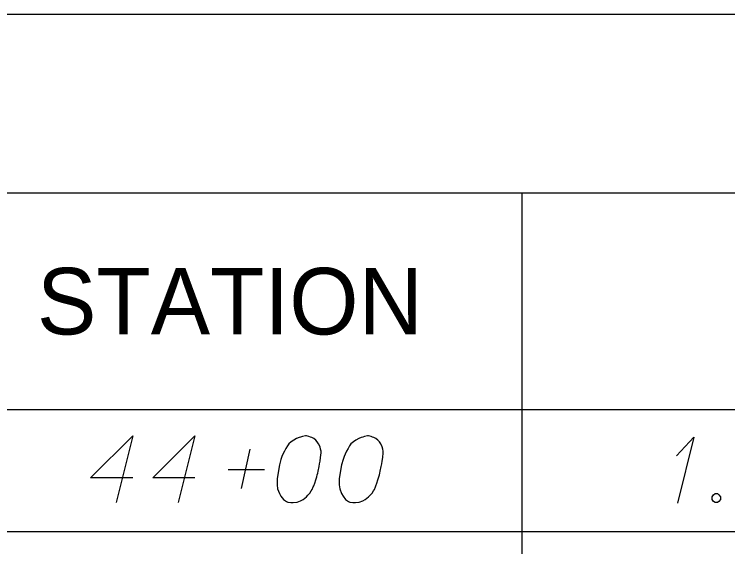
# Model space of a CAD drawing. Extents: x 2074207 to 2076812, y 516372 to 523312.
# Drawn here: x 2076345.6 to 2076397, y 517750.1 to 517788.5 of the extents above; entities that cross this region are included whole.
import ezdxf

# ---------------------------------------------------------------- set-up
doc = ezdxf.new("R2010")
doc.units = 0
for name, color, linetype in [('Prop DirtTable_ Soil Test Results - Outline (Major)', 7, 'Continuous'), ('Prop DirtTable_ Soil Test Results - Outline (Minor)', 7, 'Continuous'), ('Prop DirtTable_ Soil Test Results - Tx (Header - Small)', 7, 'Continuous'), ('Prop DirtTable_ Soil Test Results - Tx (Sample Data)', 7, 'Continuous')]:
    doc.layers.add(name, color=color, linetype=linetype)

msp = doc.modelspace()

# ---------------------------------------------------------------- linework, layer by layer
at = {"layer": 'Prop DirtTable_ Soil Test Results - Outline (Major)'}
for p, q in [((2076260.609, 517788.499), (2076811.903, 517788.499)), ((2076260.609, 517760.014), (2076811.903, 517760.014)), ((2076260.609, 517760.014), (2076811.903, 517760.014))]:
    msp.add_line(p, q, dxfattribs=at)
at = {"layer": 'Prop DirtTable_ Soil Test Results - Outline (Minor)'}
for p, q in [((2076260.609, 517775.614), (2076811.903, 517775.614)), ((2076382.2, 517775.614), (2076382.2, 517751.214)), ((2076260.609, 517751.214), (2076811.903, 517751.214)), ((2076260.609, 517751.214), (2076811.903, 517751.214)), ((2076382.2, 517751.214), (2076382.2, 517742.414))]:
    msp.add_line(p, q, dxfattribs=at)
at = {"layer": 'Prop DirtTable_ Soil Test Results - Tx (Sample Data)'}
for points in [[(2076354.149, 517755.072), (2076351.116, 517755.072), (2076354.149, 517758.095), (2076352.95, 517753.295)], [(2076358.629, 517755.072), (2076355.596, 517755.072), (2076358.629, 517758.095), (2076357.43, 517753.295)], [(2076366.672, 517758.095), (2076366.602, 517758.095), (2076366.39, 517758.058), (2076366.249, 517758.02), (2076366.143, 517757.982), (2076365.967, 517757.906), (2076365.755, 517757.793), (2076365.579, 517757.68), (2076365.402, 517757.528), (2076365.296, 517757.377), (2076365.191, 517757.188), (2076365.085, 517756.999), (2076364.979, 517756.772), (2076364.908, 517756.621), (2076364.838, 517756.395), (2076364.732, 517756.017), (2076364.626, 517755.45), (2076364.556, 517754.996), (2076364.556, 517754.58), (2076364.591, 517754.278), (2076364.732, 517753.938), (2076364.838, 517753.749), (2076365.014, 517753.522), (2076365.226, 517753.371), (2076365.332, 517753.333), (2076365.543, 517753.295), (2076365.72, 517753.295), (2076366.002, 517753.333), (2076366.249, 517753.409), (2076366.425, 517753.522), (2076366.672, 517753.711), (2076366.778, 517753.824), (2076366.919, 517753.976), (2076367.025, 517754.127), (2076367.095, 517754.24), (2076367.166, 517754.429), (2076367.201, 517754.505), (2076367.272, 517754.694), (2076367.342, 517754.921), (2076367.413, 517755.147), (2076367.448, 517755.298), (2076367.483, 517755.412), (2076367.519, 517755.563), (2076367.589, 517755.903), (2076367.625, 517756.092), (2076367.66, 517756.281), (2076367.695, 517756.546), (2076367.73, 517756.886), (2076367.73, 517756.999), (2076367.695, 517757.15), (2076367.66, 517757.302), (2076367.554, 517757.528), (2076367.448, 517757.68), (2076367.342, 517757.793), (2076367.201, 517757.906), (2076367.06, 517757.982), (2076366.954, 517758.02), (2076366.849, 517758.058), (2076366.672, 517758.095)], [(2076371.152, 517758.095), (2076371.082, 517758.095), (2076370.87, 517758.058), (2076370.729, 517758.02), (2076370.623, 517757.982), (2076370.447, 517757.906), (2076370.235, 517757.793), (2076370.059, 517757.68), (2076369.882, 517757.528), (2076369.776, 517757.377), (2076369.671, 517757.188), (2076369.565, 517756.999), (2076369.459, 517756.772), (2076369.388, 517756.621), (2076369.318, 517756.395), (2076369.212, 517756.017), (2076369.106, 517755.45), (2076369.036, 517754.996), (2076369.036, 517754.58), (2076369.071, 517754.278), (2076369.212, 517753.938), (2076369.318, 517753.749), (2076369.494, 517753.522), (2076369.706, 517753.371), (2076369.812, 517753.333), (2076370.023, 517753.295), (2076370.2, 517753.295), (2076370.482, 517753.333), (2076370.729, 517753.409), (2076370.905, 517753.522), (2076371.152, 517753.711), (2076371.258, 517753.824), (2076371.399, 517753.976), (2076371.505, 517754.127), (2076371.575, 517754.24), (2076371.646, 517754.429), (2076371.681, 517754.505), (2076371.752, 517754.694), (2076371.822, 517754.921), (2076371.893, 517755.147), (2076371.928, 517755.298), (2076371.963, 517755.412), (2076371.999, 517755.563), (2076372.069, 517755.903), (2076372.105, 517756.092), (2076372.14, 517756.281), (2076372.175, 517756.546), (2076372.21, 517756.886), (2076372.21, 517756.999), (2076372.175, 517757.15), (2076372.14, 517757.302), (2076372.034, 517757.528), (2076371.928, 517757.68), (2076371.822, 517757.793), (2076371.681, 517757.906), (2076371.54, 517757.982), (2076371.434, 517758.02), (2076371.329, 517758.058), (2076371.152, 517758.095)], [(2076393.34, 517756.659), (2076394.61, 517758.02), (2076393.411, 517753.258)], [(2076361.98, 517754.316), (2076362.615, 517757.15)], [(2076361.028, 517755.676), (2076363.638, 517755.676)], [(2076396.127, 517753.938), (2076396.304, 517753.938), (2076396.409, 517753.862), (2076396.515, 517753.711), (2076396.515, 517753.522), (2076396.409, 517753.371), (2076396.304, 517753.295), (2076396.127, 517753.295), (2076396.021, 517753.371), (2076395.916, 517753.522), (2076395.916, 517753.711), (2076396.021, 517753.862), (2076396.127, 517753.938)]]:
    msp.add_lwpolyline(points, dxfattribs=at)

# ---------------------------------------------------------------- texts
at = {"layer": 'Prop DirtTable_ Soil Test Results - Tx (Header - Small)'}
msp.add_text('STATION', height=4.8, dxfattribs=at).set_placement((2076347.248, 517765.414))

doc.saveas('drawing.dxf')
